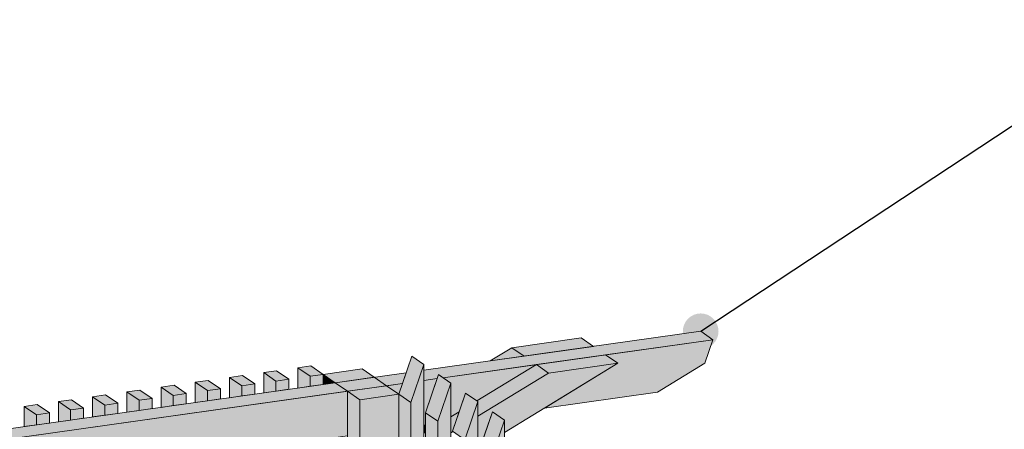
# Model space of a CAD drawing. Header units: millimetres. Extents: x 0 to 1517, y -116 to 725.
# Tile 422 of 501: x 1119 to 1146, y 685 to 697. Entities that reach past the tile are written whole.
import ezdxf

# ---------------------------------------------------------------- set-up
doc = ezdxf.new("R2010")
doc.units = ezdxf.units.MM
doc.layers.add('Ech.1_100', color=7, linetype='Continuous')
doc.dimstyles.new('ISO-25', dxfattribs={"dimtxt": 2.5, "dimasz": 2.5, "dimexe": 1.25, "dimexo": 0.625, "dimtad": 1, "dimtxsty": 'Standard', "dimcen": 2.5, "dimadec": 0, "dimazin": 0, "dimtfac": 1, "dimtmove": 0, "dimatfit": 3, "dimfxl": 1, "dimarcsym": 0})

# ---------------------------------------------------------------- blocks, each defined once
blk = doc.blocks.new('cw-line-extremity4')
at = {"linetype": 'Continuous', "lineweight": 5}
h = blk.add_hatch(color=0, dxfattribs=at)
edge = h.paths.add_edge_path()
edge.add_arc((0, 0), 0.5, 0, 360)

msp = doc.modelspace()

# ---------------------------------------------------------------- hatches: boundary and pattern name
at = {"layer": 'Ech.1_100', "linetype": 'Continuous', "lineweight": 5, "true_color": 0xd4c4b3, "transparency": 33554687}
for points in [[(1137.886, 687.858), (1130.128, 686.764), (1130.128, 686.479), (1130.502, 686.532), (1130.539, 686.642), (1130.665, 686.555), (1138.228, 687.621), (1137.886, 687.858)], [(1132.937, 687.16), (1134.88, 687.434), (1134.537, 687.671), (1132.594, 687.397), (1132.937, 687.16)], [(1133.508, 685.705), (1136.673, 686.151), (1138.004, 686.964), (1138.228, 687.621), (1135.222, 687.198), (1135.565, 686.961), (1133.508, 685.705)], [(1131.988, 687.026), (1132.937, 687.16), (1132.594, 687.397), (1131.988, 687.026)], [(1135.222, 687.198), (1133.28, 686.924), (1133.622, 686.687), (1135.565, 686.961), (1135.222, 687.198)], [(1133.28, 686.924), (1130.665, 686.555), (1130.882, 686.405), (1130.882, 685.459), (1131.115, 685.602), (1131.293, 686.121), (1131.609, 685.903), (1133.28, 686.924)], [(1133.28, 686.924), (1131.609, 685.903), (1131.635, 685.885), (1131.635, 685.473), (1133.622, 686.687), (1133.28, 686.924)], [(1135.565, 686.961), (1133.622, 686.687), (1131.635, 685.473), (1131.635, 684.561), (1131.706, 684.604), (1132.046, 685.601), (1132.389, 685.364), (1132.389, 685.021), (1135.565, 686.961)], [(1129.625, 686.693), (1095.197, 681.838), (1095.54, 681.601), (1129.523, 686.394), (1129.625, 686.693)], [(1130.502, 686.532), (1130.128, 686.479), (1130.128, 685.228), (1130.175, 685.235), (1130.175, 685.574), (1130.502, 686.532)], [(1129.523, 686.394), (1129.079, 686.331), (1129.421, 686.095), (1129.523, 686.394)], [(1116.315, 683.28), (1127.986, 684.926), (1127.986, 686.177), (1116.873, 684.61), (1117.216, 684.373), (1116.315, 683.28)], [(1130.882, 685.013), (1130.928, 685.042), (1130.928, 685.054), (1131.115, 685.602), (1130.882, 685.459), (1130.882, 685.013)], [(1130.175, 685.235), (1130.128, 685.228), (1130.128, 684.999), (1130.175, 685.027), (1130.175, 685.235)]]:
    msp.add_hatch(color=9, dxfattribs=at).paths.add_polyline_path(points)
at = {"layer": 'Ech.1_100', "linetype": 'Continuous', "lineweight": 5, "true_color": 0xeaddd7, "transparency": 33554687}
for points in [[(1130.128, 686.925), (1129.785, 687.162), (1129.421, 686.095), (1129.764, 685.858), (1130.128, 686.925)], [(1126.937, 686.599), (1127.301, 686.65), (1126.958, 686.887), (1126.594, 686.835), (1126.937, 686.599)], [(1126.594, 686.266), (1126.937, 686.314), (1126.937, 686.599), (1126.594, 686.835), (1126.594, 686.266)], [(1129.764, 683.742), (1130.128, 683.491), (1130.128, 686.925), (1129.764, 685.858), (1129.764, 683.742)], [(1125.018, 686.328), (1125.383, 686.38), (1125.04, 686.616), (1124.676, 686.565), (1125.018, 686.328)], [(1124.676, 685.995), (1125.018, 686.043), (1125.018, 686.328), (1124.676, 686.565), (1124.676, 685.995)], [(1125.978, 686.463), (1126.342, 686.515), (1125.999, 686.751), (1125.635, 686.7), (1125.978, 686.463)], [(1125.635, 686.13), (1125.978, 686.179), (1125.978, 686.463), (1125.635, 686.7), (1125.635, 686.13)], [(1126.342, 686.515), (1125.978, 686.463), (1125.978, 686.179), (1126.342, 686.23), (1126.342, 686.515)], [(1127.301, 686.65), (1126.937, 686.599), (1126.937, 686.314), (1127.301, 686.365), (1127.301, 686.65)], [(1130.882, 686.405), (1130.539, 686.642), (1130.175, 685.574), (1130.517, 685.338), (1130.882, 686.405)], [(1123.1, 686.058), (1123.464, 686.109), (1123.122, 686.346), (1122.758, 686.294), (1123.1, 686.058)], [(1122.758, 685.725), (1123.1, 685.773), (1123.1, 686.058), (1122.758, 686.294), (1122.758, 685.725)], [(1124.081, 686.481), (1123.717, 686.429), (1124.059, 686.193), (1124.424, 686.244), (1124.081, 686.481)], [(1123.717, 685.86), (1124.059, 685.908), (1124.059, 686.193), (1123.717, 686.429), (1123.717, 685.86)], [(1124.424, 686.244), (1124.059, 686.193), (1124.059, 685.908), (1124.424, 685.959), (1124.424, 686.244)], [(1125.383, 686.38), (1125.018, 686.328), (1125.018, 686.043), (1125.383, 686.095), (1125.383, 686.38)], [(1130.517, 683.222), (1130.882, 682.971), (1130.882, 686.405), (1130.517, 685.338), (1130.517, 683.222)], [(1120.223, 685.652), (1120.587, 685.703), (1120.245, 685.94), (1119.88, 685.888), (1120.223, 685.652)], [(1121.182, 685.787), (1121.546, 685.839), (1121.204, 686.075), (1120.839, 686.024), (1121.182, 685.787)], [(1120.839, 685.454), (1121.182, 685.502), (1121.182, 685.787), (1120.839, 686.024), (1120.839, 685.454)], [(1122.141, 685.922), (1122.505, 685.974), (1122.163, 686.21), (1121.799, 686.159), (1122.141, 685.922)], [(1121.799, 685.589), (1122.141, 685.638), (1122.141, 685.922), (1121.799, 686.159), (1121.799, 685.589)], [(1122.505, 685.974), (1122.141, 685.922), (1122.141, 685.638), (1122.505, 685.689), (1122.505, 685.974)], [(1123.464, 686.109), (1123.1, 686.058), (1123.1, 685.773), (1123.464, 685.824), (1123.464, 686.109)], [(1129.421, 683.979), (1129.764, 683.742), (1129.764, 685.858), (1129.421, 686.095), (1129.421, 683.979)], [(1131.635, 685.885), (1131.293, 686.121), (1130.928, 685.054), (1131.271, 684.817), (1131.635, 685.885)], [(1119.264, 685.517), (1119.628, 685.568), (1119.285, 685.805), (1118.921, 685.753), (1119.264, 685.517)], [(1118.921, 685.183), (1119.264, 685.232), (1119.264, 685.517), (1118.921, 685.753), (1118.921, 685.183)], [(1119.88, 685.319), (1120.223, 685.367), (1120.223, 685.652), (1119.88, 685.888), (1119.88, 685.319)], [(1120.587, 685.703), (1120.223, 685.652), (1120.223, 685.367), (1120.587, 685.418), (1120.587, 685.703)], [(1121.546, 685.839), (1121.182, 685.787), (1121.182, 685.502), (1121.546, 685.554), (1121.546, 685.839)], [(1131.271, 682.702), (1131.635, 682.45), (1131.635, 685.885), (1131.271, 684.817), (1131.271, 682.702)], [(1119.628, 685.568), (1119.264, 685.517), (1119.264, 685.232), (1119.628, 685.283), (1119.628, 685.568)], [(1130.517, 685.338), (1130.175, 685.574), (1130.175, 683.459), (1130.517, 683.222), (1130.517, 685.338)], [(1131.682, 684.533), (1132.025, 684.297), (1132.389, 685.364), (1132.046, 685.601), (1131.682, 684.533)], [(1132.025, 682.181), (1132.389, 681.93), (1132.389, 685.364), (1132.025, 684.297), (1132.025, 682.181)]]:
    msp.add_hatch(color=254, dxfattribs=at).paths.add_polyline_path(points)
at = {"layer": 'Ech.1_100', "linetype": 'Continuous', "lineweight": 5, "true_color": 0xe0c8b3, "transparency": 33554687}
for points in [[(1127.643, 686.414), (1128.736, 686.568), (1128.394, 686.804), (1127.301, 686.65), (1127.643, 686.414)], [(1127.301, 686.365), (1127.643, 686.414), (1127.301, 686.65), (1127.301, 686.365)], [(1129.079, 686.331), (1127.986, 686.177), (1128.329, 685.94), (1129.421, 686.095), (1129.079, 686.331)], [(1128.329, 685.94), (1127.986, 686.177), (1127.986, 683.69), (1128.329, 683.454), (1128.329, 685.94)], [(1129.421, 686.095), (1128.329, 685.94), (1128.329, 683.454), (1129.421, 684.121), (1129.421, 686.095)]]:
    msp.add_hatch(color=9, dxfattribs=at).paths.add_polyline_path(points)
at = {"layer": 'Ech.1_100', "linetype": 'Continuous', "lineweight": 5, "true_color": 0xf7d1b3, "transparency": 33554687}
msp.add_hatch(color=254, dxfattribs=at).paths.add_polyline_path([(1128.736, 686.568), (1127.643, 686.414), (1127.986, 686.177), (1129.079, 686.331), (1128.736, 686.568)])

# ---------------------------------------------------------------- linework, layer by layer
at = {"layer": 'Ech.1_100', "color": 7, "linetype": 'Continuous', "lineweight": 5}
for points in [[(1137.886, 687.858), (1130.128, 686.764), (1130.128, 686.479), (1130.502, 686.532), (1130.539, 686.642), (1130.665, 686.555), (1138.228, 687.621), (1137.886, 687.858)], [(1132.937, 687.16), (1134.88, 687.434), (1134.537, 687.671), (1132.594, 687.397), (1132.937, 687.16)], [(1133.508, 685.705), (1136.673, 686.151), (1138.004, 686.964), (1138.228, 687.621), (1135.222, 687.198), (1135.565, 686.961), (1133.508, 685.705)], [(1131.988, 687.026), (1132.937, 687.16), (1132.594, 687.397), (1131.988, 687.026)], [(1130.128, 686.925), (1129.785, 687.162), (1129.421, 686.095), (1129.764, 685.858), (1130.128, 686.925)], [(1135.222, 687.198), (1133.28, 686.924), (1133.622, 686.687), (1135.565, 686.961), (1135.222, 687.198)], [(1126.937, 686.599), (1127.301, 686.65), (1126.958, 686.887), (1126.594, 686.835), (1126.937, 686.599)], [(1126.594, 686.266), (1126.937, 686.314), (1126.937, 686.599), (1126.594, 686.835), (1126.594, 686.266)], [(1127.643, 686.414), (1128.736, 686.568), (1128.394, 686.804), (1127.301, 686.65), (1127.643, 686.414)], [(1129.764, 683.742), (1130.128, 683.491), (1130.128, 686.925), (1129.764, 685.858), (1129.764, 683.742)], [(1133.28, 686.924), (1130.665, 686.555), (1130.882, 686.405), (1130.882, 685.459), (1131.115, 685.602), (1131.293, 686.121), (1131.609, 685.903), (1133.28, 686.924)], [(1133.28, 686.924), (1131.609, 685.903), (1131.635, 685.885), (1131.635, 685.473), (1133.622, 686.687), (1133.28, 686.924)], [(1135.565, 686.961), (1133.622, 686.687), (1131.635, 685.473), (1131.635, 684.561), (1131.706, 684.604), (1132.046, 685.601), (1132.389, 685.364), (1132.389, 685.021), (1135.565, 686.961)], [(1129.625, 686.693), (1095.197, 681.838), (1095.54, 681.601), (1129.523, 686.394), (1129.625, 686.693)], [(1125.018, 686.328), (1125.383, 686.38), (1125.04, 686.616), (1124.676, 686.565), (1125.018, 686.328)], [(1124.676, 685.995), (1125.018, 686.043), (1125.018, 686.328), (1124.676, 686.565), (1124.676, 685.995)], [(1125.978, 686.463), (1126.342, 686.515), (1125.999, 686.751), (1125.635, 686.7), (1125.978, 686.463)], [(1125.635, 686.13), (1125.978, 686.179), (1125.978, 686.463), (1125.635, 686.7), (1125.635, 686.13)], [(1126.342, 686.515), (1125.978, 686.463), (1125.978, 686.179), (1126.342, 686.23), (1126.342, 686.515)], [(1127.301, 686.65), (1126.937, 686.599), (1126.937, 686.314), (1127.301, 686.365), (1127.301, 686.65)], [(1127.301, 686.365), (1127.643, 686.414), (1127.301, 686.65), (1127.301, 686.365)], [(1128.736, 686.568), (1127.643, 686.414), (1127.986, 686.177), (1129.079, 686.331), (1128.736, 686.568)], [(1130.502, 686.532), (1130.128, 686.479), (1130.128, 685.228), (1130.175, 685.235), (1130.175, 685.574), (1130.502, 686.532)], [(1130.882, 686.405), (1130.539, 686.642), (1130.175, 685.574), (1130.517, 685.338), (1130.882, 686.405)], [(1123.1, 686.058), (1123.464, 686.109), (1123.122, 686.346), (1122.758, 686.294), (1123.1, 686.058)], [(1122.758, 685.725), (1123.1, 685.773), (1123.1, 686.058), (1122.758, 686.294), (1122.758, 685.725)], [(1124.081, 686.481), (1123.717, 686.429), (1124.059, 686.193), (1124.424, 686.244), (1124.081, 686.481)], [(1123.717, 685.86), (1124.059, 685.908), (1124.059, 686.193), (1123.717, 686.429), (1123.717, 685.86)], [(1124.424, 686.244), (1124.059, 686.193), (1124.059, 685.908), (1124.424, 685.959), (1124.424, 686.244)], [(1125.383, 686.38), (1125.018, 686.328), (1125.018, 686.043), (1125.383, 686.095), (1125.383, 686.38)], [(1129.079, 686.331), (1127.986, 686.177), (1128.329, 685.94), (1129.421, 686.095), (1129.079, 686.331)], [(1129.523, 686.394), (1129.079, 686.331), (1129.421, 686.095), (1129.523, 686.394)], [(1130.517, 683.222), (1130.882, 682.971), (1130.882, 686.405), (1130.517, 685.338), (1130.517, 683.222)], [(1116.315, 683.28), (1127.986, 684.926), (1127.986, 686.177), (1116.873, 684.61), (1117.216, 684.373), (1116.315, 683.28)], [(1120.223, 685.652), (1120.587, 685.703), (1120.245, 685.94), (1119.88, 685.888), (1120.223, 685.652)], [(1121.182, 685.787), (1121.546, 685.839), (1121.204, 686.075), (1120.839, 686.024), (1121.182, 685.787)], [(1120.839, 685.454), (1121.182, 685.502), (1121.182, 685.787), (1120.839, 686.024), (1120.839, 685.454)], [(1122.141, 685.922), (1122.505, 685.974), (1122.163, 686.21), (1121.799, 686.159), (1122.141, 685.922)], [(1121.799, 685.589), (1122.141, 685.638), (1122.141, 685.922), (1121.799, 686.159), (1121.799, 685.589)], [(1122.505, 685.974), (1122.141, 685.922), (1122.141, 685.638), (1122.505, 685.689), (1122.505, 685.974)], [(1123.464, 686.109), (1123.1, 686.058), (1123.1, 685.773), (1123.464, 685.824), (1123.464, 686.109)], [(1128.329, 685.94), (1127.986, 686.177), (1127.986, 683.69), (1128.329, 683.454), (1128.329, 685.94)], [(1129.421, 686.095), (1128.329, 685.94), (1128.329, 683.454), (1129.421, 684.121), (1129.421, 686.095)], [(1129.421, 683.979), (1129.764, 683.742), (1129.764, 685.858), (1129.421, 686.095), (1129.421, 683.979)], [(1131.635, 685.885), (1131.293, 686.121), (1130.928, 685.054), (1131.271, 684.817), (1131.635, 685.885)], [(1119.264, 685.517), (1119.628, 685.568), (1119.285, 685.805), (1118.921, 685.753), (1119.264, 685.517)], [(1118.921, 685.183), (1119.264, 685.232), (1119.264, 685.517), (1118.921, 685.753), (1118.921, 685.183)], [(1119.88, 685.319), (1120.223, 685.367), (1120.223, 685.652), (1119.88, 685.888), (1119.88, 685.319)], [(1120.587, 685.703), (1120.223, 685.652), (1120.223, 685.367), (1120.587, 685.418), (1120.587, 685.703)], [(1121.546, 685.839), (1121.182, 685.787), (1121.182, 685.502), (1121.546, 685.554), (1121.546, 685.839)], [(1131.271, 682.702), (1131.635, 682.45), (1131.635, 685.885), (1131.271, 684.817), (1131.271, 682.702)], [(1119.628, 685.568), (1119.264, 685.517), (1119.264, 685.232), (1119.628, 685.283), (1119.628, 685.568)], [(1130.517, 685.338), (1130.175, 685.574), (1130.175, 683.459), (1130.517, 683.222), (1130.517, 685.338)], [(1130.882, 685.013), (1130.928, 685.042), (1130.928, 685.054), (1131.115, 685.602), (1130.882, 685.459), (1130.882, 685.013)], [(1131.682, 684.533), (1132.025, 684.297), (1132.389, 685.364), (1132.046, 685.601), (1131.682, 684.533)], [(1130.175, 685.235), (1130.128, 685.228), (1130.128, 684.999), (1130.175, 685.027), (1130.175, 685.235)], [(1132.025, 682.181), (1132.389, 681.93), (1132.389, 685.364), (1132.025, 684.297), (1132.025, 682.181)]]:
    msp.add_lwpolyline(points, close=True, dxfattribs=at)

# ---------------------------------------------------------------- block references
at = {"layer": 'Ech.1_100', "color": 7, "lineweight": 5, "rotation": 33.40720223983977}
msp.add_blockref('cw-line-extremity4', (1137.886, 687.858), dxfattribs=at)

# ---------------------------------------------------------------- leaders
at = {"layer": 'Ech.1_100', "color": 7, "linetype": 'Continuous', "lineweight": 5, "has_arrowhead": 0}
msp.add_leader([(1137.886, 687.858), (1151.132, 696.595), (1183.505, 696.595)], dimstyle='ISO-25', dxfattribs=at)

doc.saveas('drawing.dxf')
